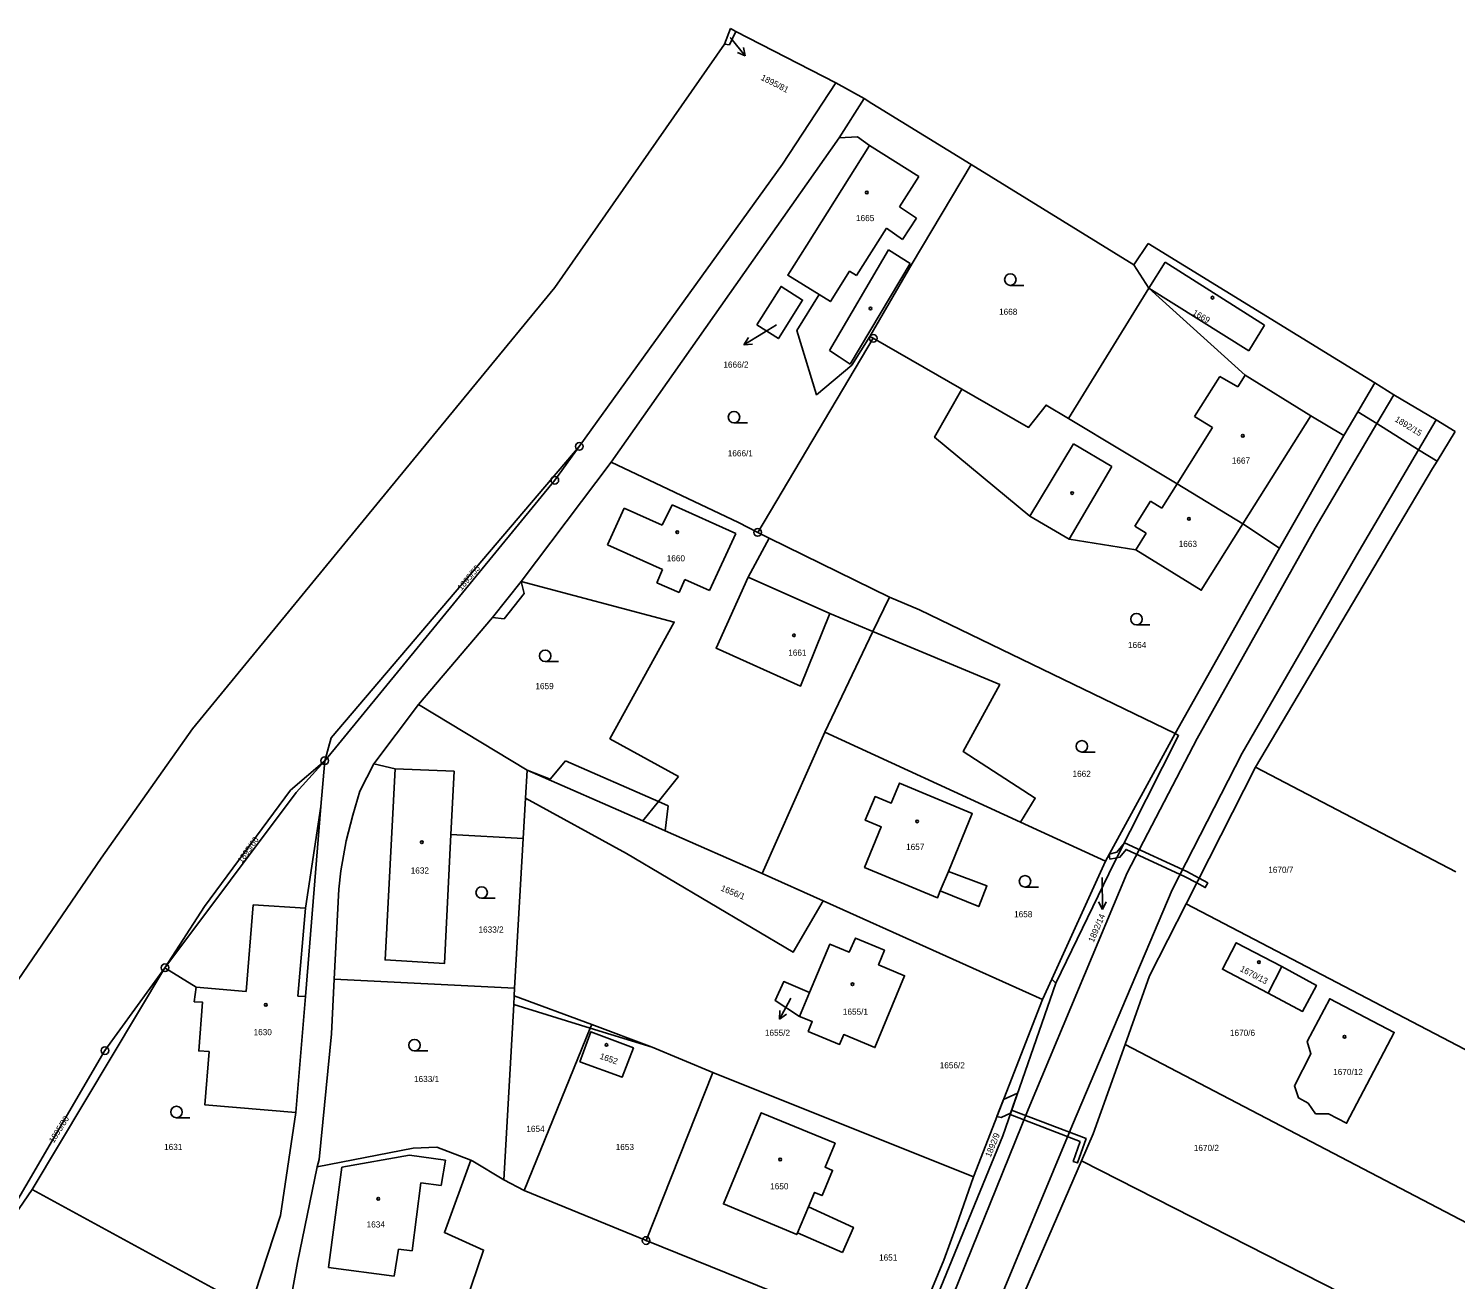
# Model space of a CAD drawing. Extents: x -587171 to -555306, y -1167727 to -1074732.
# Drawn here: x -559298.8 to -559112.5, y -1075286.6 to -1075123.2 of the extents above; entities that cross this region are included whole.
import ezdxf

# ---------------------------------------------------------------- set-up
doc = ezdxf.new("R2010")
doc.units = 0
for name, color, linetype in [('Hranice parcel', 7, 'Continuous'), ('Parcelní čísla', 7, 'Continuous'), ('Pop  PČ popisy', 7, 'Continuous'), ('Vnitřní kresba', 7, 'Continuous'), ('Věcná břemena k části', 7, 'Continuous'), ('Značky bodu BP', 7, 'Continuous'), ('Značky budov', 7, 'Continuous'), ('Značky kultur', 7, 'Continuous')]:
    doc.layers.add(name, color=color, linetype=linetype)

msp = doc.modelspace()

# ---------------------------------------------------------------- linework, layer by layer
at = {"layer": 'Hranice parcel'}
for p, q in [((-559207.94, -1075125.29), (-559207.18, -1075123.25)), ((-559206.46, -1075123.62), (-559207.18, -1075123.25)), ((-559206.46, -1075123.62), (-559193.39, -1075130.32)), ((-559207.94, -1075125.29), (-559230.11, -1075157.07)), ((-559200.37, -1075140.95), (-559193.39, -1075130.32)), ((-559193.39, -1075130.32), (-559189.71, -1075132.4)), ((-559192.97, -1075137.54), (-559189.71, -1075132.4)), ((-559189.71, -1075132.4), (-559188.69, -1075133.03)), ((-559222.73, -1075179.85), (-559192.97, -1075137.54)), ((-559226.91, -1075177.82), (-559200.37, -1075140.95)), ((-559183.45, -1075153.95), (-559175.73, -1075141.02)), ((-559175.73, -1075141.02), (-559154.47, -1075154.12)), ((-559154.47, -1075154.12), (-559152.62, -1075151.33)), ((-559152.62, -1075151.33), (-559123.02, -1075169.52)), ((-559188.98, -1075163.44), (-559183.45, -1075153.95)), ((-559152.51, -1075157.17), (-559154.47, -1075154.12)), ((-559230.11, -1075157.07), (-559250.55, -1075181.96)), ((-559152.51, -1075157.17), (-559163.01, -1075174.18)), ((-559188.98, -1075163.44), (-559188.52, -1075163.7)), ((-559188.52, -1075163.7), (-559203.61, -1075189.04)), ((-559176.95, -1075170.34), (-559188.52, -1075163.7)), ((-559125.22, -1075173.28), (-559123.02, -1075169.52)), ((-559123.02, -1075169.52), (-559120.52, -1075171.06)), ((-559120.52, -1075171.06), (-559115, -1075174.34)), ((-559127.05, -1075176.4), (-559125.22, -1075173.28)), ((-559115, -1075174.34), (-559112.52, -1075175.87)), ((-559135.45, -1075191.1), (-559127.05, -1075176.4)), ((-559112.52, -1075175.87), (-559114.9, -1075179.75)), ((-559234.51, -1075195.46), (-559222.73, -1075179.85)), ((-559250.55, -1075181.96), (-559277.43, -1075214.71)), ((-559203.61, -1075189.04), (-559202.12, -1075189.8)), ((-559135.45, -1075191.1), (-559140.24, -1075187.91)), ((-559120.5, -1075189.16), (-559123.15, -1075193.63)), ((-559204.86, -1075194.9), (-559202.12, -1075189.8)), ((-559149.09, -1075215.29), (-559135.45, -1075191.1)), ((-559194.21, -1075199.64), (-559204.86, -1075194.9)), ((-559123.15, -1075193.63), (-559138.61, -1075219.68)), ((-559253.73, -1075219.24), (-559247.91, -1075211.53)), ((-559233.72, -1075220.07), (-559247.91, -1075211.53)), ((-559158.21, -1075231.98), (-559149.09, -1075215.29)), ((-559233.93, -1075223.73), (-559233.72, -1075220.07)), ((-559233.72, -1075220.07), (-559218.62, -1075226.71)), ((-559138.61, -1075219.68), (-559147.66, -1075237.52)), ((-559138.61, -1075219.68), (-559112.46, -1075233.34)), ((-559234.23, -1075229), (-559233.93, -1075223.73)), ((-559158.21, -1075231.98), (-559169.29, -1075226.88)), ((-559234.23, -1075229), (-559235.36, -1075248.57)), ((-559165.22, -1075247.38), (-559158.21, -1075231.98)), ((-559203.01, -1075233.58), (-559195.05, -1075237.16)), ((-559195.05, -1075237.16), (-559166.43, -1075250.02)), ((-559081.31, -1075272.18), (-559147.66, -1075237.52)), ((-559281.01, -1075245.89), (-559298.35, -1075274.83)), ((-559235.36, -1075248.57), (-559258.9, -1075247.36)), ((-559235.36, -1075248.57), (-559235.42, -1075249.57)), ((-559196.85, -1075249.13), (-559198.14, -1075252.23)), ((-559166.43, -1075250.02), (-559165.22, -1075247.38)), ((-559164.66, -1075247.88), (-559165.22, -1075247.38)), ((-559225.27, -1075253.29), (-559235.42, -1075249.57)), ((-559175.42, -1075273.2), (-559166.43, -1075250.02)), ((-559155.63, -1075255.89), (-559159.79, -1075267.56)), ((-559209.47, -1075259.58), (-559218.18, -1075281.5)), ((-559175.42, -1075273.2), (-559209.47, -1075259.58)), ((-559159.79, -1075267.56), (-559161.33, -1075271.1)), ((-559161.33, -1075271.1), (-559171.28, -1075294.06)), ((-559161.33, -1075271.1), (-559071.65, -1075316.69)), ((-559298.35, -1075274.83), (-559306, -1075285.94)), ((-559234.1, -1075274.95), (-559236.74, -1075273.57)), ((-559218.18, -1075281.5), (-559234.1, -1075274.95)), ((-559183.96, -1075295.28), (-559218.18, -1075281.5))]:
    msp.add_line(p, q, dxfattribs=at)
for points in [[(-559206.46, -1075123.62), (-559207.31, -1075125.36), (-559207.94, -1075125.29)], [(-559188.69, -1075133.03), (-559187.93, -1075133.5), (-559175.73, -1075141.02)], [(-559192.97, -1075137.54), (-559190.57, -1075137.37), (-559189.01, -1075138.52), (-559197.2, -1075151.52), (-559199.68, -1075155.47), (-559195.6, -1075157.99), (-559198.5, -1075162.68), (-559195.92, -1075171.06), (-559191.31, -1075167.19), (-559188.98, -1075163.44)], [(-559203.73, -1075161.95), (-559200.55, -1075156.93), (-559197.75, -1075158.71), (-559200.9, -1075163.73), (-559203.73, -1075161.95)], [(-559127.05, -1075176.4), (-559131.39, -1075173.81), (-559139.94, -1075168.51), (-559152.51, -1075157.17)], [(-559176.95, -1075170.34), (-559180.5, -1075176.62), (-559168.09, -1075186.91), (-559162.94, -1075189.92), (-559154.25, -1075191.31), (-559145.68, -1075196.6), (-559140.24, -1075187.91)], [(-559163.01, -1075174.18), (-559165.96, -1075172.41), (-559168.23, -1075175.34), (-559176.95, -1075170.34)], [(-559140.24, -1075187.91), (-559148.83, -1075182.68), (-559163.01, -1075174.18)], [(-559114.9, -1075179.75), (-559117.3, -1075178.24), (-559122.74, -1075174.83), (-559125.22, -1075173.28)], [(-559260.15, -1075218.85), (-559259.3, -1075215.87), (-559226.91, -1075177.82)], [(-559226.91, -1075177.82), (-559230.1, -1075182.23), (-559260.15, -1075218.85)], [(-559222.73, -1075179.85), (-559206.12, -1075187.75), (-559203.61, -1075189.04)], [(-559114.9, -1075179.75), (-559115.48, -1075180.7), (-559120.5, -1075189.16)], [(-559202.12, -1075189.8), (-559186.39, -1075197.48), (-559182.5, -1075199.17), (-559149.09, -1075215.29)], [(-559204.86, -1075194.9), (-559209.05, -1075204.14), (-559198.02, -1075209.12), (-559194.21, -1075199.64)], [(-559247.91, -1075211.53), (-559238.25, -1075200.14), (-559234.51, -1075195.46)], [(-559213.94, -1075220.93), (-559222.91, -1075215.98), (-559214.5, -1075200.75), (-559234.51, -1075195.46)], [(-559169.29, -1075226.88), (-559167.36, -1075223.73), (-559176.79, -1075217.64), (-559172.01, -1075208.91), (-559188.56, -1075202), (-559194.21, -1075199.64)], [(-559277.43, -1075214.71), (-559289.36, -1075231.59), (-559302.16, -1075250.34)], [(-559169.29, -1075226.88), (-559194.83, -1075215.12), (-559203.01, -1075233.58)], [(-559149.09, -1075215.29), (-559148.65, -1075215.56), (-559157.05, -1075232.17), (-559164.66, -1075247.88)], [(-559281.01, -1075245.89), (-559275.83, -1075237.9), (-559264.61, -1075222.69), (-559260.15, -1075218.85)], [(-559260.15, -1075218.85), (-559263.9, -1075223), (-559281.01, -1075245.89)], [(-559260.15, -1075218.85), (-559260.64, -1075224.85), (-559262.66, -1075249.65), (-559263.91, -1075264.8)], [(-559258.9, -1075247.36), (-559258.3, -1075235.64), (-559258.04, -1075233.25), (-559257.35, -1075229.31), (-559256.49, -1075225.97), (-559255.57, -1075222.83), (-559253.73, -1075219.24)], [(-559253.73, -1075219.24), (-559250.97, -1075219.93), (-559252.26, -1075244.86), (-559244.51, -1075245.33), (-559243.66, -1075228.48), (-559234.23, -1075229)], [(-559218.62, -1075226.71), (-559216.56, -1075224.17), (-559213.94, -1075220.93)], [(-559179.76, -1075235.85), (-559174.74, -1075237.9), (-559173.68, -1075235.2), (-559178.71, -1075233.32), (-559175.59, -1075225.76), (-559185.1, -1075221.77), (-559186.19, -1075224.41), (-559188.29, -1075223.54), (-559189.56, -1075226.63), (-559187.47, -1075227.5), (-559189.66, -1075232.79), (-559180.14, -1075236.77), (-559179.76, -1075235.85)], [(-559233.93, -1075223.73), (-559220.74, -1075230.98), (-559198.96, -1075243.83), (-559195.05, -1075237.16)], [(-559218.62, -1075226.71), (-559215.7, -1075227.99), (-559203.01, -1075233.58)], [(-559147.66, -1075237.52), (-559152.44, -1075246.94), (-559155.63, -1075255.89)], [(-559198.14, -1075252.23), (-559196.48, -1075252.92), (-559197.01, -1075254.19), (-559192.91, -1075255.89), (-559192.38, -1075254.62), (-559188.31, -1075256.31), (-559184.42, -1075246.92), (-559187.83, -1075245.49), (-559187.07, -1075243.59), (-559190.85, -1075242.01), (-559191.68, -1075243.87), (-559194.21, -1075242.81), (-559196.85, -1075249.13)], [(-559135.15, -1075245.74), (-559130.64, -1075248.2), (-559132.45, -1075251.59), (-559136.96, -1075249.2), (-559142.93, -1075246.07), (-559141.12, -1075242.61), (-559135.15, -1075245.74)], [(-559306, -1075285.94), (-559299.2, -1075274.38), (-559288.85, -1075256.71), (-559281.01, -1075245.89)], [(-559281.01, -1075245.89), (-559276.95, -1075248.41), (-559277.18, -1075250.33), (-559276.1, -1075250.38), (-559276.6, -1075256.75), (-559275.24, -1075256.84), (-559275.82, -1075263.77), (-559263.91, -1075264.8)], [(-559261.13, -1075271.9), (-559260.86, -1075270.94), (-559259.27, -1075254.52), (-559258.9, -1075247.36)], [(-559196.85, -1075249.13), (-559200.21, -1075247.7), (-559201.34, -1075250.14), (-559198.14, -1075252.23)], [(-559164.66, -1075247.88), (-559171.61, -1075267.82), (-559183.04, -1075295.78)], [(-559235.42, -1075249.57), (-559235.46, -1075250.68), (-559236.74, -1075273.57)], [(-559130.75, -1075264.94), (-559131.73, -1075263.57), (-559133, -1075262.89), (-559133.51, -1075261.32), (-559131.36, -1075257.12), (-559131.84, -1075255.53), (-559128.91, -1075249.93), (-559120.49, -1075254.33), (-559126.71, -1075266.18), (-559129.07, -1075264.95), (-559130.75, -1075264.94)], [(-559225.27, -1075253.29), (-559225.47, -1075253.76), (-559234.1, -1075274.95)], [(-559226.84, -1075258.16), (-559221.29, -1075260.15), (-559219.84, -1075256.36), (-559225.42, -1075254.24), (-559226.84, -1075258.16)], [(-559209.47, -1075259.58), (-559217.37, -1075256.25), (-559225.27, -1075253.29)], [(-559081.31, -1075272.18), (-559090.55, -1075289.92), (-559155.63, -1075255.89)], [(-559263.91, -1075264.8), (-559265.94, -1075278.25), (-559269.27, -1075288.48), (-559270.13, -1075290.26)], [(-559192.54, -1075283.05), (-559191.1, -1075279.8), (-559196.98, -1075277.12), (-559196.19, -1075275.22), (-559195.21, -1075275.63), (-559193.84, -1075272.34), (-559194.81, -1075271.93), (-559193.5, -1075268.8), (-559203.14, -1075264.81), (-559208.09, -1075276.72), (-559198.5, -1075280.73), (-559198.4, -1075280.5), (-559192.54, -1075283.05)], [(-559241.08, -1075271.01), (-559245.49, -1075269.3), (-559248.62, -1075269.45), (-559261.13, -1075271.9)], [(-559241.78, -1075289.66), (-559239.4, -1075282.74), (-559244.51, -1075280.47), (-559241.08, -1075271.01)], [(-559236.74, -1075273.57), (-559240.8, -1075271.12), (-559241.08, -1075271.01)], [(-559264.91, -1075291.06), (-559263.72, -1075284.37), (-559261.13, -1075271.9)], [(-559183.96, -1075295.28), (-559179.32, -1075284.07), (-559177.63, -1075279.55), (-559175.42, -1075273.2)], [(-559270.13, -1075290.26), (-559270.59, -1075290), (-559298.35, -1075274.83)]]:
    msp.add_lwpolyline(points, dxfattribs=at)
at = {"layer": 'Pop  PČ popisy'}
for p, q in [((-559207.2, -1075124.41), (-559207.13, -1075124.49)), ((-559207.13, -1075124.49), (-559205.24, -1075126.82)), ((-559205.24, -1075126.82), (-559205.48, -1075125.73)), ((-559205.24, -1075126.82), (-559206.26, -1075126.36)), ((-559202.85, -1075162.98), (-559205.4, -1075164.57)), ((-559201.17, -1075161.92), (-559202.85, -1075162.98)), ((-559205.4, -1075164.57), (-559204.81, -1075163.61)), ((-559205.4, -1075164.57), (-559204.28, -1075164.46)), ((-559158.63, -1075234.1), (-559158.59, -1075238.27)), ((-559158.62, -1075235.11), (-559158.62, -1075235.27)), ((-559158.59, -1075238.27), (-559159.1, -1075237.27)), ((-559158.59, -1075238.27), (-559158.1, -1075237.26)), ((-559199.33, -1075249.95), (-559200.74, -1075252.6)), ((-559199.29, -1075249.87), (-559199.33, -1075249.95)), ((-559200.74, -1075252.6), (-559200.71, -1075251.48)), ((-559200.74, -1075252.6), (-559199.83, -1075251.95))]:
    msp.add_line(p, q, dxfattribs=at)
at = {"layer": 'Vnitřní kresba'}
for p, q in [((-559182.56, -1075142.56), (-559189.01, -1075138.52)), ((-559185.07, -1075146.55), (-559182.56, -1075142.56)), ((-559182.88, -1075147.99), (-559185.07, -1075146.55)), ((-559184.7, -1075150.79), (-559182.88, -1075147.99)), ((-559190.69, -1075155.51), (-559186.79, -1075149.3)), ((-559186.79, -1075149.3), (-559184.7, -1075150.79)), ((-559194.25, -1075165.28), (-559186.51, -1075152.13)), ((-559186.51, -1075152.13), (-559183.68, -1075153.93)), ((-559183.68, -1075153.93), (-559191.52, -1075167.07)), ((-559152.51, -1075157.17), (-559150.41, -1075153.74)), ((-559150.41, -1075153.74), (-559137.42, -1075161.96)), ((-559139.49, -1075165.34), (-559152.51, -1075157.17)), ((-559137.42, -1075161.96), (-559139.49, -1075165.34)), ((-559192.95, -1075166.13), (-559194.25, -1075165.28)), ((-559191.52, -1075167.07), (-559192.95, -1075166.13)), ((-559146.57, -1075173.92), (-559143.28, -1075168.67)), ((-559143.28, -1075168.67), (-559140.91, -1075170.04)), ((-559140.91, -1075170.04), (-559139.94, -1075168.51)), ((-559122.74, -1075174.83), (-559120.52, -1075171.06)), ((-559144.23, -1075175.35), (-559146.57, -1075173.92)), ((-559140.24, -1075187.91), (-559131.39, -1075173.81)), ((-559115, -1075174.34), (-559117.3, -1075178.24)), ((-559148.83, -1075182.68), (-559144.23, -1075175.35)), ((-559130.8, -1075188.49), (-559122.74, -1075174.83)), ((-559168.09, -1075186.91), (-559162.38, -1075177.49)), ((-559162.38, -1075177.49), (-559157.37, -1075180.43)), ((-559117.3, -1075178.24), (-559125.08, -1075191.46)), ((-559157.37, -1075180.43), (-559162.94, -1075189.92)), ((-559150.85, -1075185.89), (-559148.83, -1075182.68)), ((-559216.07, -1075188.09), (-559214.78, -1075185.44)), ((-559214.78, -1075185.44), (-559206.45, -1075189.2)), ((-559154.34, -1075188.22), (-559152.3, -1075184.98)), ((-559152.3, -1075184.98), (-559150.85, -1075185.89)), ((-559223.23, -1075190.66), (-559221.06, -1075185.89)), ((-559221.06, -1075185.89), (-559216.07, -1075188.09)), ((-559206.45, -1075189.2), (-559209.89, -1075196.63)), ((-559152.88, -1075189.13), (-559154.34, -1075188.22)), ((-559154.25, -1075191.31), (-559152.88, -1075189.13)), ((-559146.2, -1075215.97), (-559130.8, -1075188.49)), ((-559216.04, -1075193.88), (-559223.23, -1075190.66)), ((-559125.08, -1075191.46), (-559140.35, -1075217.88)), ((-559216.78, -1075195.62), (-559216.04, -1075193.88)), ((-559213.13, -1075195.18), (-559213.88, -1075196.89)), ((-559209.89, -1075196.63), (-559213.13, -1075195.18)), ((-559234.12, -1075197.03), (-559236.72, -1075200.31)), ((-559234.51, -1075195.46), (-559234.12, -1075197.03)), ((-559213.88, -1075196.89), (-559216.78, -1075195.62)), ((-559188.56, -1075202), (-559186.39, -1075197.48)), ((-559236.72, -1075200.31), (-559238.25, -1075200.14)), ((-559194.83, -1075215.12), (-559188.56, -1075202)), ((-559155.34, -1075233.48), (-559146.2, -1075215.97)), ((-559230.72, -1075221.24), (-559228.71, -1075218.85)), ((-559228.71, -1075218.85), (-559216.56, -1075224.17)), ((-559140.35, -1075217.88), (-559149.47, -1075235.72)), ((-559250.97, -1075219.93), (-559243.24, -1075220.2)), ((-559243.24, -1075220.2), (-559243.66, -1075228.48)), ((-559233.72, -1075220.07), (-559230.72, -1075221.24)), ((-559262.67, -1075238.1), (-559260.64, -1075224.85)), ((-559216.56, -1075224.17), (-559215.29, -1075224.73)), ((-559215.29, -1075224.73), (-559215.7, -1075227.99)), ((-559179.76, -1075235.85), (-559178.71, -1075233.32)), ((-559168.29, -1075264.41), (-559155.34, -1075233.48)), ((-559149.47, -1075235.72), (-559162.52, -1075266.41)), ((-559270.39, -1075248.98), (-559269.48, -1075237.69)), ((-559269.48, -1075237.69), (-559262.67, -1075238.1)), ((-559262.67, -1075238.1), (-559263.64, -1075249.58)), ((-559136.96, -1075249.2), (-559135.15, -1075245.74)), ((-559270.39, -1075248.98), (-559276.95, -1075248.41)), ((-559263.64, -1075249.58), (-559262.66, -1075249.65)), ((-559235.46, -1075250.68), (-559225.47, -1075253.76)), ((-559225.47, -1075253.76), (-559217.37, -1075256.25)), ((-559181.37, -1075296.69), (-559168.29, -1075264.41)), ((-559162.52, -1075266.41), (-559176.43, -1075299.82)), ((-559257.9, -1075271.91), (-559249.09, -1075270.36)), ((-559249.09, -1075270.36), (-559244.37, -1075271)), ((-559244.37, -1075271), (-559244.94, -1075274.3)), ((-559259.64, -1075285.01), (-559257.9, -1075271.91)), ((-559247.59, -1075273.99), (-559248.74, -1075282.85)), ((-559244.94, -1075274.3), (-559247.59, -1075273.99)), ((-559196.98, -1075277.12), (-559198.4, -1075280.5)), ((-559250.53, -1075282.62), (-559251.06, -1075286.17)), ((-559248.74, -1075282.85), (-559250.53, -1075282.62)), ((-559251.06, -1075286.17), (-559259.64, -1075285.01))]:
    msp.add_line(p, q, dxfattribs=at)
msp.add_lwpolyline([(-559190.69, -1075155.51), (-559191.62, -1075154.94), (-559194.12, -1075158.9), (-559195.6, -1075157.99)], dxfattribs=at)
at = {"layer": 'Věcná břemena k části'}
for points in [[(-559157.62, -1075231.7), (-559156.73, -1075231.53), (-559156.31, -1075231.45), (-559155.51, -1075230.44), (-559147.87, -1075233.95), (-559146.28, -1075234.81), (-559145.97, -1075234.18), (-559147.57, -1075233.31), (-559155.73, -1075229.57), (-559156.69, -1075230.81), (-559157.7, -1075231.05)], [(-559145.97, -1075234.18), (-559146.28, -1075234.81), (-559145.16, -1075235.41), (-559144.83, -1075234.8)], [(-559172.36, -1075265.31), (-559171.82, -1075265.43), (-559170.58, -1075264.86), (-559169.67, -1075262.25), (-559171.5, -1075263.08)], [(-559161.49, -1075268.55), (-559162.4, -1075271.18), (-559161.84, -1075271.37), (-559160.73, -1075268.19), (-559170.45, -1075264.48), (-559170.58, -1075264.86), (-559170.64, -1075265.05)]]:
    msp.add_lwpolyline(points, close=True, dxfattribs=at)
at = {"layer": 'Značky bodu BP'}
for centre, radius in [((-559188.52, -1075163.7), 0.5), ((-559188.52, -1075163.7), 0.0303), ((-559226.91, -1075177.82), 0.5), ((-559226.91, -1075177.82), 0.0303), ((-559230.1, -1075182.23), 0.5), ((-559230.1, -1075182.23), 0.0303), ((-559203.61, -1075189.04), 0.5), ((-559203.61, -1075189.04), 0.0303), ((-559260.15, -1075218.85), 0.5), ((-559260.15, -1075218.85), 0.0303), ((-559281.01, -1075245.89), 0.5), ((-559281.01, -1075245.89), 0.0303), ((-559288.85, -1075256.71), 0.5), ((-559288.85, -1075256.71), 0.0303), ((-559218.18, -1075281.5), 0.5), ((-559218.18, -1075281.5), 0.0303)]:
    msp.add_circle(centre, radius, dxfattribs=at)
at = {"layer": 'Značky budov'}
for centre in [(-559189.37, -1075144.67), (-559188.88, -1075159.8), (-559144.23, -1075158.39), (-559140.27, -1075176.43), (-559162.55, -1075183.9), (-559147.29, -1075187.28), (-559214.11, -1075189.02), (-559198.87, -1075202.48), (-559182.79, -1075226.77), (-559247.47, -1075229.49), (-559138.15, -1075245.15), (-559191.23, -1075248.04), (-559267.85, -1075250.74), (-559126.97, -1075254.89), (-559223.35, -1075255.97), (-559200.66, -1075270.91), (-559253.15, -1075276.05)]:
    msp.add_circle(centre, 0.175, dxfattribs=at)
at = {"layer": 'Značky kultur'}
for p, q in [((-559170.62, -1075156.78), (-559168.87, -1075156.78)), ((-559206.7, -1075174.75), (-559204.95, -1075174.75)), ((-559154.15, -1075201.12), (-559152.4, -1075201.12)), ((-559231.36, -1075205.91), (-559229.61, -1075205.91)), ((-559161.27, -1075217.73), (-559159.52, -1075217.73)), ((-559168.7, -1075235.35), (-559166.95, -1075235.35)), ((-559239.66, -1075236.82), (-559237.91, -1075236.82)), ((-559248.43, -1075256.75), (-559246.68, -1075256.75)), ((-559279.5, -1075265.47), (-559277.75, -1075265.47))]:
    msp.add_line(p, q, dxfattribs=at)
for centre in [(-559170.62, -1075156.03), (-559206.7, -1075174), (-559154.14, -1075200.37), (-559231.36, -1075205.16), (-559161.27, -1075216.97), (-559168.7, -1075234.6), (-559239.66, -1075236.07), (-559248.43, -1075256), (-559279.5, -1075264.72)]:
    msp.add_circle(centre, 0.75, dxfattribs=at)

# ---------------------------------------------------------------- texts
at = {"layer": 'Parcelní čísla'}
for s, rotation, p in [('1895/81', 333, (-559203.28, -1075129.91)), ('1669', 330, (-559146.91, -1075160.58)), ('1892/15', 328.4263, (-559120.49, -1075174.48)), ('1895/55', 50, (-559242.29, -1075196.7)), ('1895/66', 55, (-559270.95, -1075232.31)), ('1656/1', 337.9397, (-559208.51, -1075235.79)), ('1892/14', 66.8273, (-559159.74, -1075242.64)), ('1670/13', 332.6502, (-559140.71, -1075246.28)), ('1652', 341, (-559224.31, -1075257.75)), ('1895/80', 58, (-559295.54, -1075268.85)), ('1892/9', 68, (-559173.19, -1075270.7))]:
    msp.add_text(s, height=0.803, rotation=rotation, dxfattribs=at).set_placement(p)
for s, p in [('1665', (-559190.77, -1075148.4)), ('1668', (-559172.09, -1075160.63)), ('1666/2', (-559208.09, -1075167.53)), ('1666/1', (-559207.52, -1075179.11)), ('1667', (-559141.7, -1075180.06)), ('1663', (-559148.63, -1075190.94)), ('1660', (-559215.49, -1075192.82)), ('1661', (-559199.62, -1075205.14)), ('1664', (-559155.25, -1075204.14)), ('1659', (-559232.64, -1075209.51)), ('1662', (-559162.5, -1075220.96)), ('1657', (-559184.23, -1075230.5)), ('1632', (-559248.92, -1075233.58)), ('1670/7', (-559136.94, -1075233.49)), ('1658', (-559170.13, -1075239.29)), ('1633/2', (-559240.07, -1075241.3)), ('1655/1', (-559192.49, -1075252.02)), ('1630', (-559269.44, -1075254.69)), ('1655/2', (-559202.67, -1075254.77)), ('1670/6', (-559141.94, -1075254.78)), ('1656/2', (-559179.84, -1075259.02)), ('1633/1', (-559248.49, -1075260.81)), ('1670/12', (-559128.46, -1075259.89)), ('1654', (-559233.82, -1075267.32)), ('1631', (-559281.13, -1075269.68)), ('1653', (-559222.15, -1075269.69)), ('1670/2', (-559146.66, -1075269.81)), ('1650', (-559201.98, -1075274.82)), ('1634', (-559254.68, -1075279.8)), ('1651', (-559187.76, -1075284.12))]:
    msp.add_text(s, height=0.803, dxfattribs=at).set_placement(p)

doc.saveas('drawing.dxf')
